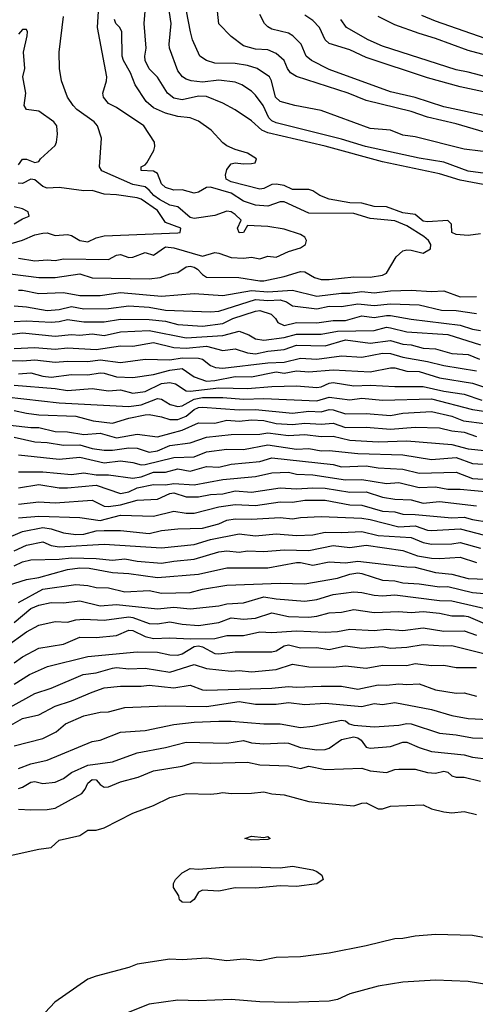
# Model space of a CAD drawing. Header units: metres. Extents: x -46681 to -43747, y -240911 to -237677.
# Tile 445 of 656: x -44584 to -44528, y -239536 to -239416. Entities that reach past the tile are written whole.
import ezdxf

# ---------------------------------------------------------------- set-up
doc = ezdxf.new("R2010")
doc.units = ezdxf.units.M
doc.layers.add('CONTOUR_INDEX', color=1, linetype='Continuous')
doc.layers.add('CONTOUR_INTER', color=3, linetype='Continuous')

msp = doc.modelspace()

# ---------------------------------------------------------------- linework, layer by layer
at = {"layer": 'CONTOUR_INDEX'}
for points, elevation in [([(-44525.6, -239432.36), (-44529.6, -239431.85), (-44535.6, -239430.35), (-44537.1, -239430.14), (-44538.6, -239429.54), (-44541.1, -239429.34), (-44547.1, -239427.12), (-44550.32, -239426.52), (-44552.1, -239426.03), (-44552.65, -239425.52), (-44553.16, -239423.52), (-44553.42, -239423.02), (-44554.92, -239422.02), (-44556.1, -239421.65), (-44557.6, -239421.38), (-44560.1, -239421.36), (-44561.1, -239421.04), (-44561.92, -239420.52), (-44562.8, -239418.52), (-44563.06, -239417.52), (-44563.57, -239415.02)], 85), ([(-44584.1, -239445.18), (-44582.1, -239445.51), (-44580.6, -239445.37), (-44579.6, -239445.45), (-44578.6, -239445.26), (-44573.1, -239445.32), (-44572.1, -239444.79), (-44571.6, -239444.73), (-44570.6, -239445.08), (-44570.1, -239445.05), (-44568.6, -239444.49), (-44567.6, -239444.82), (-44566.1, -239443.8), (-44565.1, -239443.9), (-44561.6, -239444.91), (-44560.1, -239444.49), (-44559.6, -239444.55), (-44558.1, -239445.08), (-44556.6, -239445.17), (-44555.6, -239445.06), (-44554.6, -239445.26), (-44553.6, -239444.92), (-44552.6, -239445.06), (-44551.1, -239444.35), (-44549.6, -239443.89), (-44549, -239443.52), (-44548.9, -239443.02), (-44549.1, -239442.6), (-44549.6, -239442.29), (-44551.6, -239441.63), (-44553.6, -239441.3), (-44556.1, -239441.19), (-44556.6, -239442.02), (-44557.1, -239442.07), (-44557.3, -239441.52), (-44556.85, -239440.52), (-44557.6, -239439.83), (-44558.1, -239439.51), (-44558.6, -239439.41), (-44560.1, -239439.95), (-44562.6, -239440.34), (-44563.1, -239440.22), (-44564.6, -239438.92), (-44565.6, -239438.7), (-44566.84, -239438.02), (-44567.53, -239437.52), (-44568.1, -239436.85), (-44568.6, -239436.47), (-44570.1, -239436.17), (-44573.91, -239434.52), (-44574.18, -239434.02), (-44573.93, -239430.52), (-44574.43, -239429.02), (-44574.82, -239428.52), (-44576.95, -239427.02), (-44577.42, -239426.52), (-44578.09, -239425.52), (-44578.85, -239423.52), (-44579.06, -239422.02), (-44579.11, -239420.02), (-44578.6, -239415.68)], 80), ([(-44524.1, -239421.17), (-44529.1, -239419.8), (-44533.1, -239418.33), (-44535.1, -239417.75), (-44538.1, -239416.67), (-44540.1, -239415.67)], 90), ([(-44586.6, -239454.66), (-44583.6, -239454.3), (-44579.6, -239454.69), (-44577.6, -239454.47), (-44576.6, -239454.55), (-44575.1, -239454.42), (-44573.6, -239454.6), (-44571.6, -239454.18), (-44568.1, -239454.02), (-44563.6, -239454.89), (-44559.1, -239454.6), (-44557.1, -239454.07), (-44555.92, -239454.52), (-44555.1, -239455.03), (-44554.1, -239455.17), (-44551.6, -239454.87), (-44550.1, -239454.43), (-44547.1, -239454.46), (-44545.1, -239454.07), (-44540.6, -239454.02), (-44539.1, -239453.61), (-44538.6, -239453.66), (-44536.6, -239454.17), (-44531.6, -239454.48), (-44527.6, -239455.73)], 85), ([(-44585.6, -239462.1), (-44579.1, -239462.84), (-44570.6, -239463.26), (-44569.1, -239463.06), (-44567.1, -239462.31), (-44566.6, -239462.38), (-44565.54, -239463.02), (-44564.6, -239463.29), (-44564.1, -239463.19), (-44562.6, -239462.37), (-44561.6, -239462.19), (-44559.1, -239462.2), (-44556.6, -239462.4), (-44554.1, -239462.31), (-44547.6, -239462.59), (-44546.1, -239462.15), (-44543.6, -239462.46), (-44542.1, -239462.28), (-44539.6, -239462.51), (-44533.6, -239462.33), (-44528.6, -239463.66), (-44526.1, -239464.02)], 90), ([(-44584.1, -239471.26), (-44581.1, -239471.26), (-44577.6, -239471.58), (-44576.1, -239471.38), (-44574.6, -239471.62), (-44573.1, -239471.61), (-44570.1, -239472.05), (-44569.1, -239471.85), (-44567.6, -239471.31), (-44566.1, -239471.31), (-44564.6, -239470.9), (-44563.1, -239471.16), (-44561.1, -239470.62), (-44559.6, -239470.69), (-44558.1, -239470.33), (-44554.6, -239469.98), (-44553.1, -239469.55), (-44545.6, -239470.38), (-44544.6, -239470.63), (-44541.6, -239470.53), (-44540.1, -239470.75), (-44537.1, -239470.94), (-44535.1, -239471.41), (-44530.6, -239471.29), (-44528.6, -239472.08), (-44526.6, -239472.21)], 95), ([(-44584.6, -239480.9), (-44583.1, -239480.2), (-44581.1, -239479.82), (-44580.1, -239480.25), (-44579.1, -239480.42), (-44573.6, -239480.08), (-44566.6, -239480.55), (-44562.6, -239480.12), (-44560.6, -239479.5), (-44557.1, -239478.81), (-44555.1, -239479.06), (-44552.6, -239478.83), (-44550.1, -239479.05), (-44548.1, -239478.95), (-44546.6, -239478.63), (-44544.6, -239478.68), (-44542.1, -239478.54), (-44540.1, -239479.01), (-44536.1, -239479.29), (-44534.6, -239479.88), (-44533.6, -239480.1), (-44531.1, -239480.03), (-44530.1, -239479.87), (-44527.6, -239480.59)], 100), ([(-44585.6, -239492.59), (-44583.1, -239490.78), (-44581.6, -239489.99), (-44579.6, -239489.53), (-44578.1, -239489.61), (-44577.1, -239489.33), (-44576.1, -239489.24), (-44573.6, -239489.37), (-44570.6, -239488.96), (-44570.1, -239489.04), (-44568.1, -239489.79), (-44567.1, -239489.81), (-44565.6, -239489.56), (-44564.1, -239489.85), (-44562.1, -239490.01), (-44559.6, -239489.64), (-44558.1, -239489.08), (-44556.6, -239489.23), (-44555.1, -239489.11), (-44553.1, -239488.48), (-44551.1, -239488.93), (-44548.6, -239489), (-44547.6, -239488.89), (-44546.1, -239488.48), (-44544.6, -239488.41), (-44543.1, -239488.07), (-44540.6, -239488.45), (-44537.6, -239488.3), (-44536.1, -239488.45), (-44534.6, -239488.31), (-44532.64, -239488.52), (-44531.1, -239488.83), (-44529.6, -239488.83), (-44529.1, -239488.92), (-44527.1, -239489.78)], 105), ([(-44584.6, -239504.73), (-44581.1, -239503.82), (-44579.5, -239503.02), (-44578.35, -239502.02), (-44576.1, -239501.03), (-44574.1, -239500.61), (-44573.1, -239500.55), (-44571.1, -239500.05), (-44566.1, -239499.81), (-44561.1, -239499.91), (-44557.1, -239499.29), (-44555.1, -239499.62), (-44552.6, -239499.63), (-44551.1, -239499.43), (-44549.1, -239499.65), (-44546.6, -239499.52), (-44542.1, -239499.89), (-44540.6, -239499.56), (-44539.6, -239499.65), (-44538.1, -239499.42), (-44533.6, -239500.29), (-44531.1, -239500.99), (-44529.1, -239501.36), (-44526.6, -239501.5)], 110), ([(-44556.41, -239516.02), (-44555.6, -239515.73), (-44554.1, -239515.92), (-44553.6, -239515.77), (-44553.34, -239516.02), (-44553.6, -239516.15), (-44555.6, -239516.22), (-44556.41, -239516.02)], 115), ([(-44559, -239519.52), (-44555.6, -239519.47), (-44552.1, -239519.62), (-44550.6, -239519.39), (-44548.1, -239519.87), (-44547.6, -239520.07), (-44547, -239520.52), (-44546.86, -239521.02), (-44547.6, -239521.55), (-44550.1, -239521.88), (-44552.1, -239521.81), (-44555.1, -239522.07), (-44557.6, -239522.05), (-44559.6, -239522.45), (-44561.6, -239522.34), (-44562.1, -239522.58), (-44562.6, -239523.48), (-44563.1, -239523.82), (-44564.1, -239523.81), (-44564.4, -239523.52), (-44564.48, -239523.02), (-44565.15, -239522.02), (-44565.15, -239521.52), (-44564.88, -239521.02), (-44564.1, -239520.22), (-44563.1, -239519.69), (-44562.1, -239519.78), (-44559, -239519.52)], 115)]:
    msp.add_lwpolyline(points, dxfattribs=dict(at, elevation=elevation))
at = {"layer": 'CONTOUR_INTER'}
for points, elevation in [([(-44519.1, -239437.71), (-44530.1, -239435.64), (-44532.6, -239434.88), (-44539.6, -239433.4), (-44546.6, -239431.5), (-44553.6, -239429.87), (-44554.34, -239429.52), (-44555.6, -239428.41), (-44557.6, -239427.06), (-44559.1, -239426.25), (-44561.1, -239425.44), (-44562.1, -239425.38), (-44564.1, -239425.85), (-44565.1, -239425.64), (-44565.89, -239425.02), (-44567.1, -239423.05), (-44568.1, -239422.04), (-44568.6, -239421.02), (-44568.64, -239420.52), (-44568.5, -239419.52), (-44568.73, -239416.52), (-44568.47, -239413.52)], 83), ([(-44522.1, -239435.5), (-44529.1, -239434.56), (-44532.1, -239433.43), (-44535.1, -239432.96), (-44541.68, -239431.52), (-44544.6, -239430.64), (-44552.6, -239428.64), (-44553.1, -239428.4), (-44553.49, -239428.02), (-44554.16, -239426.52), (-44555.1, -239425.28), (-44555.6, -239424.79), (-44556.77, -239424.02), (-44557.6, -239423.69), (-44559.6, -239423.44), (-44561.6, -239423.68), (-44562.96, -239423.52), (-44563.6, -239423.33), (-44564.04, -239423.02), (-44564.6, -239422.29), (-44565.63, -239419.52), (-44565.68, -239419.02), (-44565.43, -239416.52), (-44565.89, -239413.52)], 84), ([(-44585.1, -239447.1), (-44581.6, -239447.51), (-44579.6, -239447.51), (-44576.6, -239447.1), (-44575.1, -239447.57), (-44568.1, -239447.69), (-44566.76, -239447.52), (-44565.6, -239447.1), (-44564.6, -239446.9), (-44563.6, -239446.22), (-44563.1, -239446.13), (-44562.6, -239446.26), (-44562.2, -239446.52), (-44561.6, -239447.18), (-44561.1, -239447.48), (-44557.16, -239447.52), (-44554.6, -239447.94), (-44554.1, -239447.94), (-44551.6, -239447.42), (-44549.6, -239446.8), (-44549.1, -239446.84), (-44547.91, -239447.52), (-44547.1, -239447.77), (-44546.1, -239447.77), (-44543.1, -239447.44), (-44541.1, -239447.49), (-44539.6, -239447.24), (-44539.1, -239447), (-44537.92, -239445.02), (-44537.1, -239444.29), (-44536.6, -239444.15), (-44536.1, -239444.18), (-44534.6, -239444.57), (-44533.71, -239444.02), (-44533.7, -239443.52), (-44533.97, -239443.02), (-44534.52, -239442.52), (-44536.6, -239441.21), (-44538.1, -239440.59), (-44541.1, -239440.33), (-44543.1, -239439.73), (-44548.6, -239439.69), (-44551.6, -239438.3), (-44552.1, -239438.29), (-44553.6, -239438.81), (-44555.1, -239438.68), (-44556.6, -239438.21), (-44558.1, -239437.24), (-44560.6, -239436.5), (-44561.1, -239436.53), (-44562.1, -239437.1), (-44562.6, -239437.22), (-44564.1, -239436.82), (-44565.1, -239436.87), (-44566.1, -239436.53), (-44566.6, -239436.08), (-44567.1, -239434.85), (-44567.6, -239434.54), (-44569.1, -239434.46), (-44569.1, -239434.02), (-44568.6, -239433.76), (-44568.4, -239433.52), (-44567.56, -239432.02), (-44567.41, -239431.52), (-44567.48, -239431.02), (-44568.77, -239429.02), (-44572.1, -239426.79), (-44573.1, -239426.29), (-44573.68, -239425.52), (-44573.78, -239425.02), (-44573.34, -239423.52), (-44573.31, -239423.02), (-44574.42, -239417.02), (-44574.31, -239415.02)], 81), ([(-44527.1, -239429.79), (-44530.6, -239428.77), (-44534.1, -239427.95), (-44536.1, -239427.28), (-44541.6, -239425.92), (-44543.77, -239425.02), (-44550.1, -239422.99), (-44550.82, -239422.52), (-44551.2, -239422.02), (-44551.6, -239421.02), (-44552.6, -239420.17), (-44553.6, -239419.74), (-44555.1, -239419.67), (-44556.6, -239419.25), (-44558.1, -239418.11), (-44559.6, -239416.54), (-44559.75, -239415.02)], 86), ([(-44521.1, -239429.05), (-44532.1, -239426.7), (-44535.6, -239425.54), (-44538.6, -239424.84), (-44546.1, -239422.14), (-44548.28, -239421.02), (-44548.93, -239420.52), (-44549.55, -239419.02), (-44550.55, -239418.02), (-44551.1, -239417.68), (-44553.1, -239417.2), (-44553.6, -239416.93), (-44554.03, -239416.52), (-44554.6, -239415.43)], 87), ([(-44527.6, -239442.21), (-44529.1, -239442.42), (-44530.6, -239442.29), (-44531.1, -239442.05), (-44531.14, -239441.02), (-44531.6, -239440.55), (-44534.1, -239440.73), (-44534.6, -239440.64), (-44535.6, -239439.83), (-44537.1, -239439.63), (-44539.1, -239438.89), (-44540.6, -239438.84), (-44542.1, -239438.45), (-44543.6, -239438.4), (-44546.1, -239437.96), (-44547.27, -239437.52), (-44548.1, -239436.93), (-44548.6, -239436.77), (-44550.6, -239436.78), (-44551.6, -239436.28), (-44552.6, -239436.14), (-44553.1, -239436.19), (-44554.1, -239436.65), (-44554.6, -239436.73), (-44558.1, -239435.83), (-44558.69, -239435.52), (-44558.78, -239435.02), (-44558.6, -239434.33), (-44558.1, -239433.67), (-44557.6, -239433.52), (-44556.6, -239433.67), (-44555.6, -239433.63), (-44555.15, -239433.52), (-44554.98, -239433.02), (-44556.1, -239432.35), (-44557.6, -239431.92), (-44558.6, -239431.47), (-44559.1, -239431.09), (-44560.52, -239429.52), (-44562.1, -239428.43), (-44563.1, -239428.03), (-44564.6, -239427.87), (-44566.1, -239427.45), (-44567.6, -239426.81), (-44568.5, -239426.02), (-44569.84, -239424.02), (-44570.38, -239422.52), (-44571.25, -239421.02), (-44571.4, -239420.52), (-44571.46, -239417.52), (-44571.69, -239417.02), (-44572.2, -239416.52), (-44572.35, -239416.02)], 82), ([(-44522.1, -239425.95), (-44530.1, -239424.24), (-44534.1, -239423.13), (-44541.6, -239420.66), (-44543.6, -239419.72), (-44546.1, -239418.94), (-44546.6, -239418.52), (-44547.3, -239417.02), (-44548.1, -239416.13), (-44549.1, -239415.5)], 88), ([(-44523.25, -239424.02), (-44529.1, -239422.46), (-44530.6, -239422.18), (-44539.6, -239419.29), (-44541.33, -239418.52), (-44544.01, -239417.02), (-44544.67, -239416.02)], 89), ([(-44526.1, -239418.66), (-44533.1, -239416.23), (-44534.79, -239415.52)], 91), ([(-44584.1, -239433.76), (-44583.6, -239433.09), (-44583.1, -239433.1), (-44582.1, -239433.48), (-44581.6, -239433.35), (-44581.39, -239433.02), (-44579.6, -239431.42), (-44579.43, -239431.02), (-44579.31, -239430.02), (-44579.39, -239429.02), (-44579.76, -239428.52), (-44581.6, -239427.21), (-44583.1, -239427.01), (-44583.4, -239426.52), (-44583.18, -239425.02), (-44583.56, -239423.02), (-44583.31, -239422.02), (-44583.47, -239420.02), (-44583.01, -239418.02), (-44582.98, -239417.52), (-44583.1, -239417.24), (-44583.6, -239417.23), (-44584.1, -239417.8)], 79), ([(-44586.1, -239443.69), (-44583.6, -239442.96), (-44582.1, -239442.31), (-44581.1, -239442.1), (-44580.6, -239442.07), (-44579.6, -239442.4), (-44578.1, -239442.28), (-44577.6, -239442.4), (-44576.6, -239443.01), (-44575.6, -239443.17), (-44574.6, -239442.68), (-44573.6, -239442.44), (-44564.6, -239442.07), (-44564.31, -239442.02), (-44564.24, -239441.52), (-44566.1, -239440.82), (-44567.1, -239439.35), (-44569.1, -239437.97), (-44569.6, -239437.79), (-44572.1, -239437.42), (-44573.6, -239437.36), (-44575.1, -239436.91), (-44576.1, -239436.95), (-44579.1, -239436.52), (-44580.6, -239436.62), (-44581.1, -239436.43), (-44582.1, -239435.61), (-44582.6, -239435.54), (-44583.6, -239436.06), (-44584.11, -239436.02)], 79), ([(-44584.6, -239440.98), (-44583.6, -239440.36), (-44582.77, -239440.02), (-44582.89, -239439.52), (-44583.6, -239439.15), (-44584.6, -239438.91)], 78), ([(-44584.1, -239449.09), (-44583.6, -239449.08), (-44581.6, -239449.48), (-44578.6, -239449.36), (-44576.6, -239449.73), (-44574.1, -239449.73), (-44571.6, -239449.38), (-44566.6, -239449.79), (-44562.6, -239449.47), (-44559.1, -239449.71), (-44555.6, -239449.1), (-44553.6, -239449.29), (-44550.6, -239449.06), (-44547.6, -239449.79), (-44544.6, -239449.46), (-44543.6, -239449.46), (-44542.1, -239449.22), (-44540.6, -239449.4), (-44538.6, -239449.15), (-44536.1, -239449.08), (-44533.6, -239449.22), (-44532.1, -239449.17), (-44530.1, -239449.87), (-44528.1, -239449.83)], 82), ([(-44584.6, -239451), (-44583.1, -239451.11), (-44580.6, -239451.54), (-44579.1, -239451.42), (-44577.6, -239451.07), (-44576.1, -239451.35), (-44573.1, -239451.31), (-44570.6, -239451), (-44568.1, -239451.16), (-44566.1, -239451.53), (-44560.6, -239451.73), (-44559.6, -239451.62), (-44555.1, -239450.21), (-44553.6, -239450.35), (-44552.1, -239450.27), (-44551.34, -239450.52), (-44550.6, -239450.99), (-44547.6, -239451.36), (-44546.1, -239451.01), (-44544.6, -239451.07), (-44542.6, -239450.74), (-44540.6, -239450.95), (-44538.6, -239450.74), (-44535.1, -239450.87), (-44532.37, -239451.52), (-44530.6, -239451.56), (-44528.1, -239451.94)], 83), ([(-44584.6, -239452.89), (-44583.1, -239452.8), (-44580.1, -239452.99), (-44579.1, -239452.92), (-44578.1, -239452.65), (-44576.1, -239452.96), (-44573.6, -239452.94), (-44571.6, -239452.63), (-44568.1, -239452.65), (-44566.1, -239452.86), (-44564.6, -239453.25), (-44561.6, -239453.49), (-44559.1, -239453.14), (-44557.87, -239452.52), (-44555.1, -239451.62), (-44554.6, -239451.56), (-44553.18, -239452.02), (-44552.66, -239452.52), (-44552.4, -239453.02), (-44551.6, -239453.39), (-44550.1, -239453.03), (-44547.6, -239453.05), (-44545.6, -239452.77), (-44544.1, -239452.79), (-44542.1, -239452.2), (-44540.6, -239452.41), (-44539.1, -239452.15), (-44538.6, -239452.18), (-44536.1, -239452.61), (-44530.1, -239453.34), (-44528.6, -239453.84), (-44527.6, -239454)], 84), ([(-44584.6, -239456.19), (-44582.1, -239456.06), (-44579.6, -239456.28), (-44578.1, -239456.1), (-44574.6, -239456.31), (-44571.6, -239455.87), (-44570.1, -239455.92), (-44567.6, -239455.48), (-44565.1, -239456.09), (-44563.6, -239456.16), (-44561.1, -239455.9), (-44559.1, -239456.46), (-44557.6, -239456.24), (-44556.1, -239456.73), (-44555.1, -239456.84), (-44553.6, -239456.53), (-44551.6, -239456.33), (-44550.1, -239455.79), (-44546.6, -239455.88), (-44544.1, -239455.13), (-44541.1, -239455.56), (-44538.6, -239455.22), (-44537.1, -239455.66), (-44536.1, -239455.75), (-44534.6, -239456.15), (-44533.1, -239456.25), (-44531.1, -239456.8), (-44529.1, -239456.93), (-44527.74, -239457.52)], 86), ([(-44587.1, -239457.63), (-44583.6, -239457.72), (-44582.1, -239457.58), (-44579.6, -239457.87), (-44578.1, -239457.76), (-44575.6, -239457.78), (-44574.1, -239457.57), (-44571.6, -239457.89), (-44568.6, -239457.49), (-44565.6, -239457.6), (-44564.1, -239457.33), (-44562.1, -239457.37), (-44561.6, -239457.5), (-44560.6, -239458.29), (-44559.99, -239458.52), (-44559.1, -239458.6), (-44553.6, -239457.94), (-44551.6, -239457.88), (-44549.6, -239457.38), (-44547.6, -239457.49), (-44544.6, -239457.11), (-44542.1, -239457.26), (-44539.6, -239456.76), (-44538.6, -239456.82), (-44537.1, -239457.27), (-44534.1, -239457.77), (-44532.1, -239458.28), (-44528.1, -239458.94)], 87), ([(-44584.1, -239459.3), (-44582.6, -239459.16), (-44581.1, -239459.57), (-44580.1, -239459.7), (-44577.6, -239459.38), (-44575.6, -239459.42), (-44574.1, -239459.17), (-44573.6, -239459.2), (-44572.1, -239459.64), (-44570.1, -239459.72), (-44567.6, -239459.39), (-44565.6, -239458.86), (-44564.1, -239458.62), (-44562.6, -239459.66), (-44561.1, -239460.17), (-44560.1, -239460.09), (-44557.6, -239459.61), (-44555.6, -239459.65), (-44552.6, -239459.04), (-44551.6, -239459.22), (-44550.1, -239458.92), (-44548.6, -239459.05), (-44545.6, -239458.79), (-44541.1, -239459.06), (-44538.6, -239458.54), (-44538.1, -239458.57), (-44536.6, -239458.96), (-44535.1, -239459.02), (-44532.6, -239459.76), (-44528.6, -239460.44), (-44527.1, -239460.9)], 88), ([(-44584.6, -239460.66), (-44579.6, -239461.09), (-44578.1, -239461.33), (-44575.1, -239461.09), (-44573.1, -239461.38), (-44571.6, -239461.24), (-44570.1, -239461.67), (-44568.6, -239461.46), (-44566.6, -239460.48), (-44565.6, -239460.34), (-44564.9, -239460.52), (-44563.6, -239461.37), (-44563.1, -239461.42), (-44559.6, -239461), (-44556.1, -239461.09), (-44553.1, -239460.82), (-44550.1, -239460.77), (-44547.6, -239460.96), (-44547.1, -239460.88), (-44546.1, -239460.42), (-44545.6, -239460.36), (-44543.1, -239460.77), (-44541.1, -239460.67), (-44538.1, -239460.83), (-44534.6, -239460.83), (-44532.1, -239461.39), (-44529.6, -239461.79), (-44527.44, -239462.52)], 89), ([(-44584.6, -239463.75), (-44583.1, -239464.11), (-44581.6, -239464.29), (-44577.1, -239464.48), (-44574.96, -239465.02), (-44572.6, -239465.32), (-44570.6, -239464.69), (-44568.6, -239464.29), (-44568.1, -239464.27), (-44566.6, -239464.55), (-44565.6, -239464.88), (-44564.6, -239464.87), (-44563.6, -239464.44), (-44562.6, -239463.65), (-44562.1, -239463.42), (-44561.6, -239463.37), (-44557.1, -239463.7), (-44555.1, -239463.65), (-44550.6, -239464.08), (-44548.6, -239463.86), (-44547.1, -239463.94), (-44546.1, -239463.66), (-44545.6, -239463.69), (-44544.1, -239464.17), (-44541.6, -239464.13), (-44538.6, -239464.37), (-44537.1, -239464.11), (-44533.6, -239463.88), (-44531.1, -239464.45), (-44529.67, -239465.02), (-44527.1, -239465.35)], 91), ([(-44585.1, -239465.54), (-44582.6, -239465.85), (-44581.6, -239465.86), (-44579.6, -239466.33), (-44578.1, -239466.37), (-44576.1, -239466.68), (-44574.1, -239466.55), (-44572.1, -239467.09), (-44569.6, -239466.64), (-44567.1, -239466.98), (-44564.1, -239466.16), (-44562.1, -239465.27), (-44560.1, -239465.32), (-44558.6, -239464.93), (-44557.1, -239465.06), (-44555.6, -239464.92), (-44554.1, -239464.98), (-44552.6, -239465.36), (-44550.6, -239465.46), (-44549.1, -239465.3), (-44547.1, -239465.44), (-44545.6, -239465.31), (-44544.1, -239465.84), (-44541.6, -239465.81), (-44538.6, -239466.04), (-44535.6, -239465.81), (-44532.6, -239465.87), (-44531.1, -239466.24), (-44529.6, -239466.43), (-44528.1, -239466.95)], 92), ([(-44584.6, -239467.01), (-44582.1, -239467.59), (-44580.6, -239467.68), (-44578.6, -239468.02), (-44576.6, -239467.98), (-44575.1, -239468.41), (-44573.6, -239468.61), (-44572.6, -239468.6), (-44570.6, -239468.33), (-44569.6, -239468.38), (-44568.1, -239468.85), (-44567.1, -239468.68), (-44565.6, -239468.06), (-44563.1, -239467.72), (-44561.1, -239467.02), (-44558.1, -239466.71), (-44554.6, -239466.64), (-44553.6, -239466.5), (-44551.1, -239466.84), (-44549.1, -239466.69), (-44547.1, -239466.94), (-44545.6, -239466.91), (-44543.6, -239467.39), (-44540.1, -239467.59), (-44536.6, -239467.49), (-44531.1, -239467.92), (-44529.1, -239468.45), (-44527.1, -239468.66)], 93), ([(-44584.1, -239469.19), (-44579.1, -239469.71), (-44576.6, -239469.46), (-44573.6, -239470.14), (-44571.6, -239469.93), (-44570.1, -239470.12), (-44569.1, -239470.41), (-44568.6, -239470.37), (-44565.1, -239469.52), (-44562.6, -239469.41), (-44561.1, -239468.8), (-44558.6, -239468.48), (-44556.6, -239468.54), (-44553.6, -239467.98), (-44550.1, -239468.49), (-44548.6, -239468.4), (-44547.1, -239468.68), (-44546.1, -239468.67), (-44542.6, -239469.03), (-44537.1, -239469.2), (-44533.6, -239469.75), (-44530.6, -239469.5), (-44528.6, -239470.25), (-44526.6, -239470.37)], 94), ([(-44584.1, -239473.19), (-44581.6, -239472.79), (-44579.1, -239473.19), (-44578.1, -239473.23), (-44574.6, -239472.9), (-44571.6, -239473.92), (-44570.6, -239473.7), (-44569.6, -239473.23), (-44567.6, -239472.81), (-44566.1, -239472.83), (-44565.1, -239472.67), (-44562.6, -239472.83), (-44559.1, -239472.2), (-44555.1, -239471.82), (-44553.1, -239471.36), (-44551.1, -239471.31), (-44550.1, -239471.53), (-44548.1, -239471.63), (-44544.1, -239472.24), (-44542.1, -239472.18), (-44539.1, -239472.67), (-44537.6, -239472.57), (-44535.1, -239473.18), (-44533.1, -239473.1), (-44531.6, -239473.39), (-44530.1, -239473.39), (-44526.6, -239473.69)], 96), ([(-44584.1, -239475.19), (-44581.6, -239474.91), (-44579.6, -239475.04), (-44575.1, -239474.7), (-44573.6, -239475.45), (-44573.1, -239475.48), (-44571.6, -239475.29), (-44569.6, -239474.7), (-44567.1, -239474.58), (-44565.6, -239473.9), (-44565.1, -239473.84), (-44563.6, -239474.32), (-44562.1, -239474.32), (-44560.6, -239474.04), (-44559.1, -239473.95), (-44557.6, -239473.59), (-44555.6, -239473.72), (-44552.1, -239473.21), (-44550.1, -239473.34), (-44548.1, -239473.19), (-44546.6, -239473.25), (-44543.6, -239473.73), (-44541.6, -239473.68), (-44539.6, -239474.33), (-44538.1, -239474.61), (-44536.1, -239474.67), (-44534.6, -239475.07), (-44532.6, -239474.89), (-44528.1, -239475.41)], 97), ([(-44584.1, -239476.89), (-44581.6, -239476.65), (-44576.6, -239476.83), (-44574.1, -239477.18), (-44571.6, -239476.56), (-44567.6, -239476.65), (-44565.1, -239476.07), (-44563.6, -239476.3), (-44562.6, -239476.29), (-44559.6, -239475.51), (-44557.6, -239475.26), (-44555.1, -239475.35), (-44552.1, -239474.91), (-44550.6, -239474.94), (-44549.1, -239474.71), (-44546.6, -239474.7), (-44543.6, -239475.27), (-44542.1, -239475.31), (-44539.6, -239476.04), (-44538.1, -239476.14), (-44537.1, -239476.44), (-44535.6, -239476.45), (-44531.1, -239476.87), (-44529.6, -239476.78), (-44528.6, -239477.07), (-44526.6, -239477.4)], 98), ([(-44586.1, -239479.6), (-44583.6, -239478.54), (-44581.1, -239478.05), (-44580.1, -239478.2), (-44578.6, -239478.71), (-44577.1, -239478.91), (-44576.1, -239478.87), (-44574.6, -239478.47), (-44573.6, -239478.41), (-44571.6, -239478.41), (-44568.1, -239478.8), (-44566.6, -239478.42), (-44564.6, -239478.21), (-44561.6, -239478.12), (-44559.6, -239477.59), (-44558.6, -239477.15), (-44557.6, -239476.98), (-44555.6, -239477.03), (-44552.1, -239476.82), (-44550.6, -239477.01), (-44549.6, -239476.84), (-44547.1, -239476.73), (-44542.1, -239476.91), (-44541.1, -239477.06), (-44537.6, -239477.97), (-44535.6, -239477.86), (-44534.1, -239478.38), (-44533.6, -239478.42), (-44530.1, -239478.21), (-44527.1, -239478.99)], 99), ([(-44584.6, -239482.74), (-44583.6, -239482.26), (-44582.6, -239482.01), (-44579.1, -239481.94), (-44577.6, -239481.74), (-44574.6, -239481.83), (-44572.6, -239482.06), (-44571.1, -239481.88), (-44569.6, -239482.16), (-44566.6, -239482.42), (-44565.1, -239482.15), (-44562.6, -239481.9), (-44559.6, -239481.04), (-44558.6, -239480.89), (-44557.1, -239481.07), (-44556.1, -239480.9), (-44554.1, -239480.98), (-44551.6, -239480.77), (-44548.6, -239480.87), (-44545.6, -239480.25), (-44543.6, -239480.51), (-44541.6, -239480.23), (-44537.1, -239480.88), (-44535.32, -239481.52), (-44533.6, -239481.78), (-44532.6, -239481.84), (-44530.1, -239481.69), (-44528.1, -239482.33)], 101), ([(-44586.1, -239485.34), (-44583.1, -239484.39), (-44581.6, -239484.14), (-44578.1, -239483.18), (-44576.6, -239482.99), (-44575.46, -239483.02), (-44572.6, -239483.54), (-44570.6, -239483.67), (-44567.1, -239484.17), (-44562.1, -239483.74), (-44558.6, -239482.99), (-44553.6, -239482.98), (-44550.1, -239482.34), (-44549.6, -239482.32), (-44548.1, -239482.66), (-44546.1, -239482.23), (-44544.1, -239482.37), (-44542.6, -239482.17), (-44536.6, -239482.87), (-44535.6, -239482.89), (-44533.1, -239483.55), (-44531.1, -239483.74), (-44529.1, -239484.28), (-44523.6, -239484.47)], 102), ([(-44584.1, -239487.2), (-44581.1, -239485.57), (-44577.1, -239485.02), (-44575.6, -239485.14), (-44574.6, -239485.38), (-44573.1, -239485.41), (-44571.1, -239485.91), (-44568.1, -239485.76), (-44566.6, -239486.07), (-44563.1, -239485.98), (-44561.6, -239485.57), (-44558.6, -239485.11), (-44552.1, -239484.85), (-44549.1, -239484.92), (-44545.1, -239484.25), (-44543.6, -239483.76), (-44542.6, -239483.6), (-44542.1, -239483.65), (-44539.6, -239484.49), (-44538.1, -239484.57), (-44537.1, -239484.79), (-44535.1, -239484.93), (-44532.6, -239485.31), (-44531.6, -239485.26), (-44528.6, -239485.98), (-44523.6, -239486.38)], 103), ([(-44584.6, -239489.67), (-44582.6, -239487.96), (-44581.6, -239487.52), (-44580.1, -239487.22), (-44578.6, -239487.27), (-44576.6, -239487.02), (-44574.1, -239487.6), (-44572.1, -239487.45), (-44567.1, -239487.97), (-44565.1, -239487.77), (-44563.1, -239487.99), (-44559.6, -239487.6), (-44558.6, -239487.38), (-44556.6, -239487.26), (-44554.1, -239486.5), (-44552.6, -239486.76), (-44549.1, -239487.03), (-44547.6, -239486.83), (-44545.6, -239486.23), (-44543.1, -239485.92), (-44542.1, -239486), (-44540.6, -239486.33), (-44539.6, -239486.39), (-44538.1, -239486.26), (-44532.6, -239486.96), (-44531.1, -239487.02), (-44525.1, -239488.39)], 104), ([(-44584.6, -239494.58), (-44583.6, -239493.86), (-44581.6, -239492.77), (-44578.6, -239492.31), (-44576.6, -239491.43), (-44574.6, -239491.48), (-44572.1, -239491.26), (-44570.6, -239490.6), (-44570.1, -239490.63), (-44568.6, -239491.38), (-44567.6, -239491.59), (-44565.6, -239491.53), (-44563.1, -239491.65), (-44560.1, -239491.6), (-44558.6, -239491.25), (-44556.6, -239491.23), (-44554.6, -239490.79), (-44553.1, -239490.86), (-44550.1, -239490.69), (-44546.6, -239490.83), (-44545.1, -239490.77), (-44543.6, -239490.48), (-44540.6, -239490.61), (-44539.1, -239490.46), (-44537.1, -239490.61), (-44534.6, -239490.29), (-44532.1, -239490.71), (-44529.6, -239490.67), (-44528.1, -239491.2)], 106), ([(-44584.6, -239497.18), (-44582.75, -239496.02), (-44580.56, -239495.02), (-44575.6, -239493.8), (-44569.6, -239493.22), (-44567.1, -239493.28), (-44565.6, -239493.6), (-44564.6, -239493.64), (-44564.1, -239493.48), (-44562.6, -239492.59), (-44562.1, -239492.52), (-44561.6, -239492.62), (-44560.1, -239493.45), (-44559.6, -239493.49), (-44557.6, -239493.23), (-44553.1, -239493.24), (-44552.6, -239493.12), (-44551.62, -239492.52), (-44551.1, -239492.38), (-44549.6, -239492.74), (-44547.6, -239492.72), (-44546.1, -239492.93), (-44544.1, -239492.49), (-44542.1, -239492.77), (-44539.6, -239492.59), (-44538.6, -239492.77), (-44536.6, -239492.66), (-44534.6, -239492.34), (-44532.1, -239492.52), (-44531.1, -239492.46), (-44525.1, -239493.97)], 107), ([(-44585.1, -239499.98), (-44582.1, -239498.33), (-44580.1, -239497.68), (-44576.2, -239496.02), (-44574.6, -239495.81), (-44572.6, -239495.23), (-44572.1, -239495.15), (-44570.6, -239495.3), (-44568.6, -239495.21), (-44565.6, -239495.7), (-44562.6, -239494.79), (-44561.1, -239495.27), (-44558.1, -239495.58), (-44557.1, -239495.53), (-44555.6, -239495.66), (-44552.6, -239495.4), (-44550.6, -239494.74), (-44548.6, -239495.07), (-44545.6, -239495.09), (-44544.1, -239494.94), (-44541.6, -239495.21), (-44539.6, -239494.87), (-44536.6, -239494.92), (-44535.6, -239494.64), (-44533.6, -239494.9), (-44532.1, -239494.88), (-44530.6, -239495.14), (-44528.1, -239495.15)], 108), ([(-44585.6, -239502.52), (-44583.6, -239501.38), (-44581.6, -239500.91), (-44579.6, -239499.88), (-44577.6, -239499.23), (-44575.1, -239498.14), (-44573.6, -239497.64), (-44571.6, -239497.42), (-44569.1, -239497.44), (-44568.1, -239497.3), (-44565.1, -239497.64), (-44563.1, -239497.31), (-44561.6, -239497.86), (-44561.1, -239497.91), (-44553.1, -239497.69), (-44551.1, -239497.47), (-44550.1, -239497.56), (-44547.1, -239497.41), (-44544.6, -239497.44), (-44542.6, -239497.78), (-44540.1, -239497.28), (-44539.1, -239497.31), (-44537.6, -239497.13), (-44536.6, -239497.24), (-44535.1, -239497.15), (-44533.1, -239497.86), (-44530.6, -239498.28), (-44529.6, -239498.25), (-44528.1, -239498.65)], 109), ([(-44584.1, -239507.46), (-44582.6, -239506.89), (-44580.6, -239506.47), (-44575.1, -239504.17), (-44574.1, -239504), (-44571.6, -239503.03), (-44568.6, -239502.83), (-44565.1, -239502.12), (-44562.6, -239501.82), (-44559.6, -239501.68), (-44558.1, -239501.68), (-44554.1, -239502.03), (-44552.1, -239502.02), (-44549.6, -239502.47), (-44548.1, -239502.33), (-44544.6, -239501.57), (-44544.1, -239501.64), (-44543.65, -239502.02), (-44543.1, -239502.17), (-44540.6, -239502.38), (-44537.6, -239502.18), (-44536.6, -239501.98), (-44536.1, -239502.02), (-44532.6, -239503.16), (-44530.6, -239503.35), (-44528.6, -239503.75), (-44526.1, -239503.82)], 111), ([(-44584.1, -239509.91), (-44583.6, -239509.75), (-44582.6, -239509.14), (-44582.1, -239509.08), (-44581.1, -239509.32), (-44579.6, -239509.13), (-44578.6, -239508.71), (-44577.6, -239507.96), (-44575.6, -239507.09), (-44572.6, -239506.68), (-44569.6, -239505.55), (-44566.1, -239504.93), (-44563.6, -239504.25), (-44558.6, -239504.4), (-44556.6, -239504.08), (-44555.6, -239504.34), (-44554.1, -239504.47), (-44551.6, -239504.33), (-44551.1, -239504.37), (-44549.6, -239504.9), (-44547.6, -239505.21), (-44546.6, -239505.15), (-44546.1, -239504.98), (-44544.6, -239503.92), (-44543.1, -239503.63), (-44542.6, -239503.74), (-44542.18, -239504.02), (-44541.6, -239504.87), (-44541.1, -239505), (-44538.6, -239504.78), (-44537.1, -239504.28), (-44536.6, -239504.26), (-44535.1, -239504.93), (-44533.6, -239505.39), (-44529.6, -239505.81), (-44528.6, -239506.08), (-44526.6, -239506.35)], 112), ([(-44584.1, -239512.44), (-44582.6, -239512.52), (-44580.6, -239512.5), (-44579.6, -239512.33), (-44576.35, -239510.52), (-44575.93, -239510.02), (-44575.6, -239509.29), (-44575.1, -239508.81), (-44574.6, -239508.86), (-44574.1, -239509.45), (-44573.6, -239509.76), (-44573.1, -239509.71), (-44571.6, -239509.09), (-44569.48, -239508.52), (-44567.6, -239507.75), (-44564.1, -239507.19), (-44562.6, -239506.75), (-44560.6, -239506.84), (-44556.1, -239506.69), (-44554.6, -239507.03), (-44551.1, -239507.16), (-44549.6, -239507.48), (-44548.6, -239507.21), (-44546.6, -239507.61), (-44542.1, -239507.43), (-44541.1, -239507.75), (-44539.1, -239507.95), (-44538.1, -239507.61), (-44537.6, -239507.58), (-44535.6, -239507.58), (-44534.1, -239507.95), (-44533.1, -239508.04), (-44532.1, -239507.82), (-44531.6, -239507.93), (-44531.1, -239508.39), (-44530.6, -239508.54), (-44529.6, -239508.55), (-44527.6, -239509.03)], 113), ([(-44559.79, -239510.52), (-44559.1, -239510.42), (-44558.1, -239510.53), (-44555.6, -239510.48), (-44554.1, -239510.34), (-44553.1, -239510.56), (-44551.6, -239510.68), (-44548.6, -239511.49), (-44547.1, -239511.66), (-44543.1, -239512.05), (-44542.1, -239511.72), (-44541.6, -239511.69), (-44540.1, -239512.42), (-44539.6, -239512.4), (-44538.6, -239512.06), (-44534.6, -239511.91), (-44533.6, -239512.39), (-44532.1, -239512.75), (-44531.1, -239512.88), (-44529.6, -239512.72), (-44528.1, -239513.08)], 114), ([(-44585.1, -239518.11), (-44581.6, -239517.33), (-44580.1, -239517.14), (-44579.1, -239516.22), (-44576.6, -239515.65), (-44575.6, -239515.02), (-44574.6, -239514.99), (-44573.6, -239514.71), (-44570.1, -239512.93), (-44567.6, -239511.98), (-44565.6, -239511.02), (-44563.6, -239510.54), (-44560.6, -239510.63), (-44559.79, -239510.52)], 114), ([(-44526.6, -239528.24), (-44528.6, -239527.86), (-44533.1, -239527.74), (-44535.6, -239527.94), (-44537.1, -239528.25), (-44538.1, -239528.28), (-44541.6, -239529.14), (-44546.1, -239530.02), (-44549.6, -239530.47), (-44552.6, -239530.57), (-44554.6, -239530.97), (-44556.6, -239530.74), (-44558.6, -239530.97), (-44561.1, -239530.65), (-44564.1, -239530.85), (-44565.6, -239530.74), (-44569.6, -239531.36), (-44570.6, -239531.77), (-44574.6, -239532.84), (-44575.6, -239533.22), (-44579.65, -239536.02), (-44582, -239538.52)], 114), ([(-44526.6, -239533.89), (-44529.1, -239533.48), (-44533.1, -239533.31), (-44537.1, -239533.55), (-44540.1, -239534.05), (-44543.6, -239534.99), (-44545.1, -239535.7), (-44546.1, -239535.89), (-44551.1, -239536.04), (-44554.6, -239535.97), (-44558.1, -239535.67), (-44562.1, -239535.83), (-44564.6, -239535.77), (-44568.1, -239536.27), (-44572.1, -239537.84)], 113)]:
    msp.add_lwpolyline(points, dxfattribs=dict(at, elevation=elevation))

doc.saveas('drawing.dxf')
